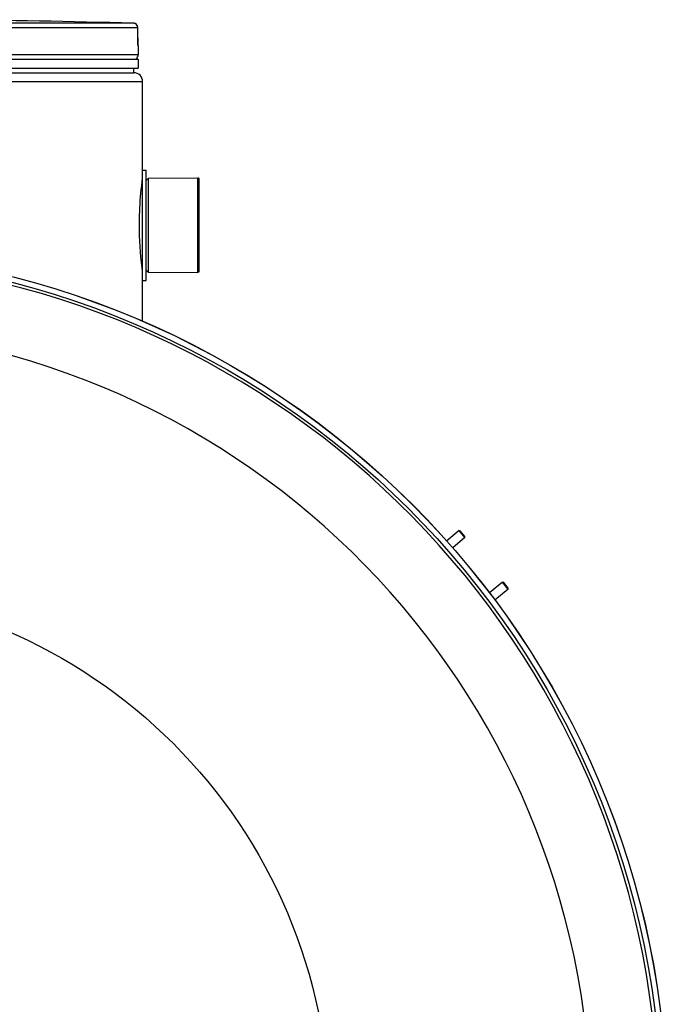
# Model space of a CAD drawing. Header units: millimetres. Extents: x 0 to 297, y 0 to 210.
# Tile 444 of 446: x 243.65 to 250.14, y 155.57 to 165.44. Entities that reach past the tile are written whole.
import ezdxf

# ---------------------------------------------------------------- set-up
doc = ezdxf.new("R2010")
doc.units = ezdxf.units.MM
doc.header["$LTSCALE"] = 16.335
doc.layers.get('0').update_dxf_attribs({"linetype": 'CONTINUOUS'})
doc.layers.add('01_GLOBAL', color=7, linetype='CONTINUOUS')
doc.layers.add('AXES_REF', color=7, linetype='CONTINUOUS')

msp = doc.modelspace()

# ---------------------------------------------------------------- linework, layer by layer
at = {"color": 9, "linetype": 'Continuous'}
for p, q in [((244.7867, 165.4097), (241.5898, 165.4097)), ((244.8304, 165.3647), (241.5921, 165.3647)), ((244.8304, 165.3647), (244.8305, 165.3651)), ((244.8311, 165.2636), (244.8304, 165.3647)), ((244.8311, 165.2636), (244.8311, 165.2639)), ((244.835, 165.1846), (244.8342, 165.1846)), ((244.835, 165.0936), (237.995, 165.0936)), ((243.7188, 165.0504), (243.8417, 165.0504)), ((244.8025, 165.0504), (244.817, 165.0504)), ((244.8755, 163.8219), (244.8755, 162.9453))]:
    msp.add_line(p, q, dxfattribs=at)
at = {"color": 7, "linetype": 'Continuous'}
for p, q in [((244.8312, 165.2582), (244.8305, 165.365)), ((244.8313, 165.2489), (244.8312, 165.26)), ((244.8314, 165.2403), (244.8313, 165.2508)), ((244.8316, 165.232), (244.8314, 165.2418)), ((244.8318, 165.2245), (244.8316, 165.2337)), ((244.8321, 165.2176), (244.8318, 165.2259)), ((244.8322, 165.2127), (244.832, 165.219)), ((244.8323, 165.2116), (244.8322, 165.214)), ((244.8325, 165.2073), (244.8322, 165.2127)), ((244.8327, 165.2035), (244.8324, 165.2083)), ((244.833, 165.1977), (244.8325, 165.2062)), ((244.8329, 165.1988), (244.8328, 165.2018)), ((244.8331, 165.1963), (244.8329, 165.1988)), ((244.835, 165.1846), (244.835, 165.0936)), ((237.995, 165.0486), (244.835, 165.0486)), ((244.817, 165.0486), (244.817, 165.0504)), ((244.835, 165.0486), (244.835, 164.9586)), ((237.995, 164.9586), (244.835, 164.9586)), ((244.79, 164.9136), (244.79, 164.9586)), ((238.04, 164.9136), (244.79, 164.9136)), ((244.88, 162.8301), (244.88, 163.9371)), ((244.88, 163.9371), (244.916, 163.9371)), ((244.916, 162.8301), (244.916, 163.9371)), ((244.916, 163.8336), (244.9385, 163.8561)), ((244.9385, 163.8561), (245.4335, 163.8583)), ((244.9385, 162.9111), (244.9385, 163.8561)), ((245.4335, 162.9088), (245.4335, 163.8583)), ((244.916, 162.9336), (244.9385, 162.9111)), ((244.9385, 162.9111), (245.4335, 162.9088)), ((244.88, 162.8301), (244.916, 162.8301)), ((248.0531, 160.32), (247.9296, 160.2164)), ((248.0531, 160.32), (248.0634, 160.3191)), ((248.1109, 160.2511), (248.0531, 160.32)), ((248.1118, 160.2614), (248.0634, 160.3191)), ((248.1109, 160.2511), (247.9891, 160.1489)), ((248.1109, 160.2511), (248.1118, 160.2614)), ((248.487, 159.8029), (248.3589, 159.6955)), ((248.487, 159.8029), (248.4972, 159.802)), ((248.5448, 159.734), (248.487, 159.8029)), ((248.5457, 159.7443), (248.4972, 159.802)), ((248.5448, 159.734), (248.4131, 159.6235)), ((248.5448, 159.734), (248.5457, 159.7443))]:
    msp.add_line(p, q, dxfattribs=at)
msp.add_lwpolyline([(244.8333, 165.1931), (244.8333, 165.193), (244.8334, 165.1925), (244.8334, 165.1923), (244.8334, 165.1923), (244.8334, 165.1926), (244.8334, 165.193), (244.8333, 165.1936), (244.8332, 165.1944), (244.8332, 165.1952), (244.8331, 165.1963)], dxfattribs=at)
for radius in [8.7262, 8.7255, 8.6696]:
    msp.add_circle((241.415, 154.4106), radius, dxfattribs=at)
for centre, radius, start, end in [((241.415, 35.4711), 129.9824, 88.513625, 89.344519), ((244.7855, 165.3647), 0.045, 0.47139, 88.50968), ((244.79, 165.1846), 0.045, 0, 16.94736), ((244.8053, 165.0504), 0.0117, 0, 31.37829), ((244.79, 165.0936), 0.045, 304.26436, 360), ((241.415, 154.4106), 8.64, 278.27713, 261.72287)]:
    msp.add_arc(centre, radius, start, end, dxfattribs=at)
at = {"color": 9, "linetype": 'Continuous'}
for centre, radius, start, end in [((244.7855, 165.3669), 0.0428, 80.77303, 88.46162), ((244.7853, 165.3652), 0.0445, 79.08428, 80.81472), ((244.7851, 165.3642), 0.0456, 73.52092, 79.07067), ((244.7849, 165.3634), 0.0464, 71.97966, 73.5335), ((244.7847, 165.363), 0.0468, 65.34706, 71.97453), ((244.7848, 165.3633), 0.0465, 58.80204, 65.35741), ((246.3912, 165.2713), 1.5601, 180.28312, 182.05422)]:
    msp.add_arc(centre, radius, start, end, dxfattribs=at)
msp.add_open_spline([(244.8304, 165.3647), (244.8304, 165.3794), (244.8215, 165.3955), (244.8089, 165.4031)], degree=3, dxfattribs=at)
for points, knots in [([(244.8342, 165.1846), (244.8315, 165.1847), (244.8357, 165.2011), (244.8324, 165.2078), (244.8321, 165.2154)], [0, 0, 0, 0, 0.262414, 1, 1, 1, 1]), ([(244.8342, 165.1846), (244.8342, 165.186), (244.8341, 165.1888), (244.8337, 165.1916), (244.8334, 165.193)], [0, 0, 0, 0, 0.497732, 1, 1, 1, 1])]:
    msp.add_open_spline(points, degree=3, knots=knots, dxfattribs=at)
at = {"color": 7, "linetype": 'Continuous'}
for points, knots in [([(244.8477, 163.3836), (244.8477, 163.4412), (244.8516, 163.5987), (244.8664, 163.7558), (244.8799, 163.8548)], [0, 0, 0, 0, 0.365665, 1, 1, 1, 1]), ([(244.8799, 162.9124), (244.8778, 162.9276), (244.8576, 163.0837), (244.8477, 163.2414), (244.8477, 163.3836)], [0, 0, 0, 0, 0.097216, 1, 1, 1, 1])]:
    msp.add_open_spline(points, degree=3, knots=knots, dxfattribs=at)
at = {"layer": '01_GLOBAL', "color": 7, "linetype": 'Continuous'}
for p, q in [((238.04, 164.9136), (244.79, 164.9136)), ((244.88, 163.9371), (244.88, 164.8236)), ((244.88, 162.4193), (244.88, 162.8301))]:
    msp.add_line(p, q, dxfattribs=at)
at = {"layer": '01_GLOBAL', "color": 9, "linetype": 'Continuous'}
msp.add_line((237.95, 164.8236), (244.88, 164.8236), dxfattribs=at)
at = {"layer": '01_GLOBAL', "color": 7, "linetype": 'Continuous'}
msp.add_arc((244.79, 164.8236), 0.09, 0, 90, dxfattribs=at)
at = {"layer": 'AXES_REF', "color": 7, "linetype": 'Continuous'}
for p, q in [((245.4425, 163.8561), (245.4335, 163.8561)), ((245.4425, 163.8561), (245.4425, 162.9111)), ((245.4425, 162.9111), (245.4335, 162.9111))]:
    msp.add_line(p, q, dxfattribs=at)
at = {"layer": 'AXES_REF', "color": 9, "linetype": 'Continuous'}
msp.add_circle((241.415, 154.4106), 5.3357, dxfattribs=at)
msp.add_arc((241.415, 154.4106), 7.9601, 94.41181, 85.58819, dxfattribs=at)

doc.saveas('drawing.dxf')
